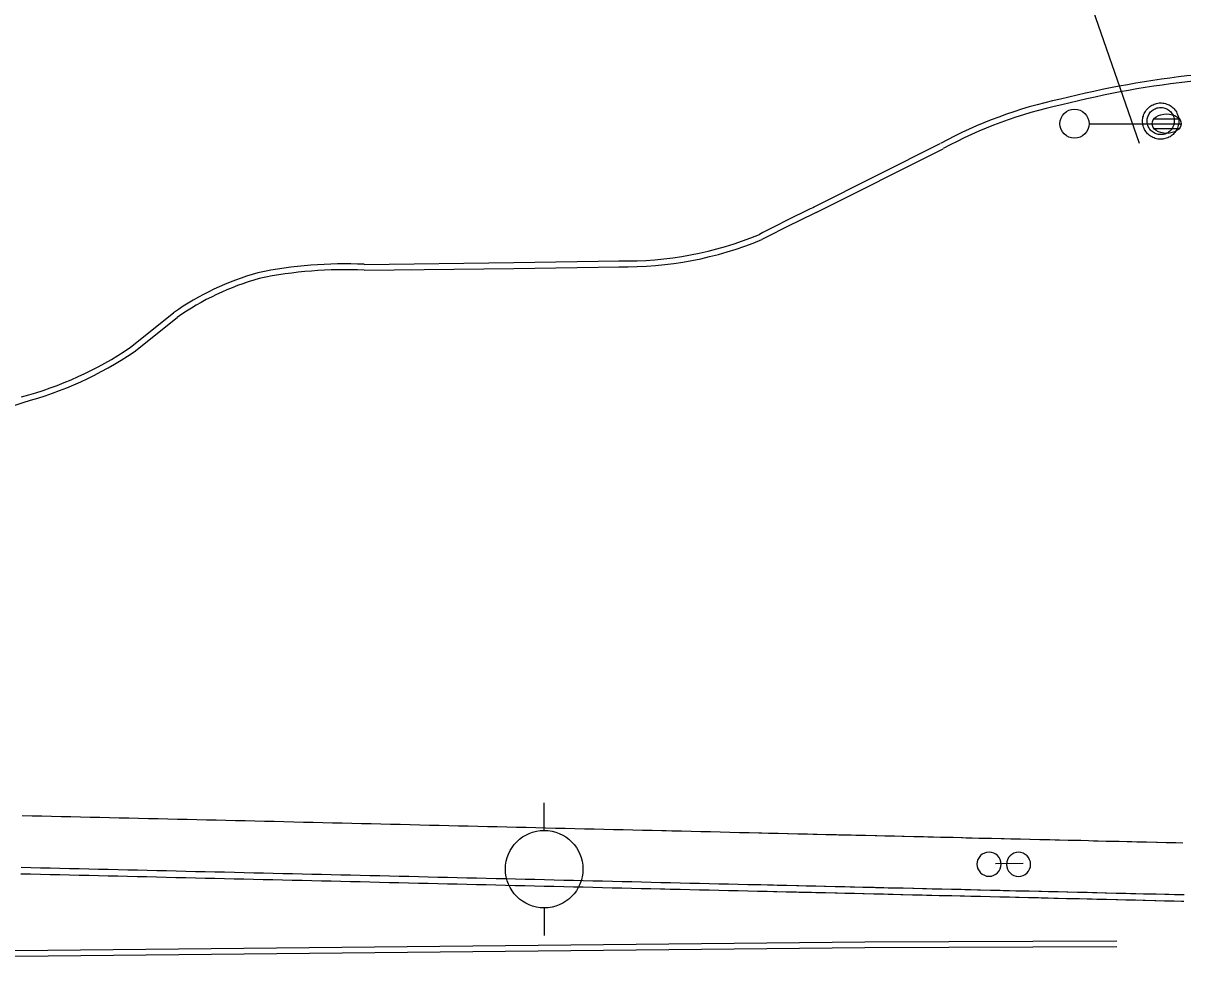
# Model space of a CAD drawing. Extents: x 2145380 to 2157287, y 139568 to 149130.
# Drawn here: x 2148102.2 to 2148221.8, y 143189.7 to 143286.3 of the extents above; entities that cross this region are included whole.
import ezdxf

# ---------------------------------------------------------------- set-up
doc = ezdxf.new("R2010")
doc.units = 0
for name, color, linetype in [('PR_PREVIOUSLY CONSTRUCTED', 7, 'Continuous'), ('TOPO_Curb Back', 7, 'Continuous'), ('TOPO_Light Pole', 7, 'Continuous'), ('TOPO_Misc', 7, 'Continuous'), ('TOPO_Power Pole', 7, 'Continuous'), ('TOPO_Sign', 7, 'Continuous')]:
    doc.layers.add(name, color=color, linetype=linetype)

# ---------------------------------------------------------------- blocks, each defined once
blk = doc.blocks.new('POST')
at = {"layer": 'TOPO_Misc'}
for start, end in [(90, 180), (360, 90), (180, 270), (270, 0)]:
    blk.add_arc((-0.01, 0.03), 3.16, start, end, dxfattribs=at)
blk = doc.blocks.new('LP')
at = {"layer": 'TOPO_Light Pole'}
blk.add_line((3.81, 0), (20.32, 0), dxfattribs=at)
for points in [[(20.32, 0), (27.94, 0)], [(20.32, 0), (23.5, 0)], [(20.83, 1.27), (27.43, 1.27)], [(20.83, 1.27), (23.5, 1.27)], [(23.71, 1.27), (27.43, 1.27)], [(23.71, 0), (27.94, 0)], [(20.83, -1.27), (27.43, -1.27)], [(20.83, -1.27), (23.5, -1.27)], [(23.71, -1.27), (27.43, -1.27)]]:
    blk.add_lwpolyline(points, dxfattribs=at)
blk.add_circle((0, 0), 3.81, dxfattribs=at)
blk.add_ellipse((24.13, 0), major_axis=(3.81, 0), ratio=0.666667, dxfattribs=at)
blk = doc.blocks.new('POWPOL')
at = {"layer": 'TOPO_Power Pole'}
for p, q in [((0, 10.16), (0, 17.34)), ((0, -10.16), (0, -17.34))]:
    blk.add_line(p, q, dxfattribs=at)
blk.add_circle((0, 0), 10.16, dxfattribs=at)

msp = doc.modelspace()

# ---------------------------------------------------------------- linework, layer by layer
at = {"layer": 'PR_PREVIOUSLY CONSTRUCTED'}
for points in [[(2148102.12, 143204.63), (2148103.12, 143204.6), (2148104.12, 143204.58), (2148105.12, 143204.56), (2148106.12, 143204.53), (2148107.12, 143204.51), (2148108.12, 143204.49), (2148109.12, 143204.46), (2148110.12, 143204.44), (2148111.12, 143204.42), (2148112.12, 143204.39), (2148113.12, 143204.37), (2148114.12, 143204.35), (2148115.12, 143204.32), (2148116.12, 143204.3), (2148117.12, 143204.27), (2148118.12, 143204.25), (2148119.12, 143204.23), (2148120.11, 143204.2), (2148121.11, 143204.18), (2148122.11, 143204.16), (2148123.11, 143204.13), (2148124.11, 143204.11), (2148125.11, 143204.09), (2148126.11, 143204.06), (2148127.11, 143204.04), (2148128.11, 143204.02), (2148129.11, 143203.99), (2148130.11, 143203.97), (2148131.11, 143203.94), (2148132.11, 143203.92), (2148133.11, 143203.9), (2148134.11, 143203.87), (2148135.11, 143203.85), (2148136.11, 143203.83), (2148137.11, 143203.8), (2148138.11, 143203.78), (2148139.11, 143203.76), (2148140.11, 143203.73), (2148141.11, 143203.71), (2148142.11, 143203.69), (2148143.11, 143203.66), (2148144.11, 143203.64), (2148145.11, 143203.61), (2148146.11, 143203.59), (2148147.11, 143203.57), (2148148.11, 143203.54), (2148149.11, 143203.52), (2148150.11, 143203.5), (2148151.11, 143203.47), (2148152.1, 143203.45), (2148153.1, 143203.43), (2148154.1, 143203.4), (2148155.1, 143203.38), (2148156.1, 143203.36), (2148157.1, 143203.33), (2148158.1, 143203.31), (2148159.1, 143203.29), (2148160.1, 143203.26), (2148161.1, 143203.24), (2148162.1, 143203.21), (2148163.1, 143203.19), (2148164.1, 143203.17), (2148165.1, 143203.14), (2148166.1, 143203.12), (2148167.1, 143203.1), (2148168.1, 143203.07), (2148168.51, 143203.06), (2148168.52, 143203.06), (2148169.1, 143203.05), (2148170.1, 143203.03), (2148171.1, 143203), (2148172.1, 143202.98), (2148173.1, 143202.96), (2148174.1, 143202.93), (2148175.1, 143202.91), (2148176.1, 143202.88), (2148177.1, 143202.86), (2148178.1, 143202.84), (2148178.41, 143202.83), (2148179.1, 143202.81), (2148179.73, 143202.8), (2148180.1, 143202.79), (2148181.04, 143202.77), (2148181.1, 143202.77), (2148182.1, 143202.74), (2148182.36, 143202.74), (2148183.1, 143202.72), (2148183.68, 143202.71), (2148184.1, 143202.7), (2148184.99, 143202.67), (2148185.1, 143202.67), (2148186.1, 143202.65), (2148186.31, 143202.64), (2148187.1, 143202.63), (2148187.62, 143202.61), (2148188.1, 143202.6), (2148188.94, 143202.58), (2148189.1, 143202.58), (2148190.1, 143202.55), (2148190.25, 143202.55), (2148191.1, 143202.53), (2148191.57, 143202.52), (2148192.09, 143202.51), (2148192.88, 143202.49), (2148193.09, 143202.48), (2148194.09, 143202.46), (2148194.2, 143202.46), (2148195.09, 143202.44), (2148195.51, 143202.43), (2148196.09, 143202.41), (2148196.83, 143202.4), (2148197.09, 143202.39), (2148198.09, 143202.37), (2148198.15, 143202.37), (2148199.01, 143202.35), (2148199.01, 143202.35), (2148199.09, 143202.34), (2148199.46, 143202.33), (2148200.09, 143202.32), (2148200.78, 143202.3), (2148201.09, 143202.3), (2148202.09, 143202.27), (2148203.09, 143202.25), (2148203.41, 143202.24), (2148204.09, 143202.22), (2148204.72, 143202.21), (2148205.09, 143202.2), (2148206.04, 143202.18), (2148206.09, 143202.18), (2148207.09, 143202.15), (2148207.35, 143202.15), (2148208.09, 143202.13), (2148208.67, 143202.12), (2148209.09, 143202.11), (2148209.98, 143202.09), (2148210.09, 143202.08), (2148211.09, 143202.06), (2148211.3, 143202.06), (2148212.09, 143202.04), (2148212.62, 143202.02), (2148213.09, 143202.01), (2148213.93, 143201.99), (2148214.09, 143201.99), (2148215.09, 143201.97), (2148215.25, 143201.96), (2148216.09, 143201.94), (2148216.56, 143201.93), (2148217.09, 143201.92), (2148217.88, 143201.9), (2148218.09, 143201.9), (2148219.09, 143201.87), (2148219.19, 143201.87), (2148220.09, 143201.85), (2148220.51, 143201.84), (2148221.09, 143201.82), (2148221.82, 143201.81)], [(2148101.99, 143199.29), (2148102.99, 143199.27), (2148103.99, 143199.24), (2148104.99, 143199.22), (2148105.99, 143199.19), (2148106.99, 143199.17), (2148107.99, 143199.15), (2148108.99, 143199.12), (2148109.99, 143199.1), (2148110.99, 143199.08), (2148111.99, 143199.05), (2148112.99, 143199.03), (2148113.99, 143199.01), (2148114.99, 143198.98), (2148115.99, 143198.96), (2148116.99, 143198.94), (2148117.99, 143198.91), (2148118.99, 143198.89), (2148119.99, 143198.86), (2148120.99, 143198.84), (2148121.99, 143198.82), (2148122.99, 143198.8), (2148123.99, 143198.77), (2148124.99, 143198.75), (2148125.99, 143198.72), (2148126.99, 143198.7), (2148127.99, 143198.68), (2148128.99, 143198.65), (2148129.99, 143198.63), (2148130.98, 143198.61), (2148131.98, 143198.58), (2148132.98, 143198.56), (2148133.98, 143198.54), (2148134.98, 143198.51), (2148135.98, 143198.49), (2148136.98, 143198.46), (2148137.98, 143198.44), (2148138.98, 143198.42), (2148139.98, 143198.39), (2148140.98, 143198.37), (2148141.98, 143198.35), (2148142.98, 143198.32), (2148143.98, 143198.3), (2148144.98, 143198.28), (2148145.98, 143198.25), (2148146.98, 143198.23), (2148147.98, 143198.21), (2148148.98, 143198.18), (2148149.98, 143198.16), (2148150.98, 143198.13), (2148151.98, 143198.11), (2148152.98, 143198.09), (2148153.98, 143198.06), (2148154.98, 143198.04), (2148155.98, 143198.02), (2148156.98, 143197.99), (2148157.98, 143197.97), (2148158.98, 143197.95), (2148159.98, 143197.92), (2148160.98, 143197.9), (2148161.98, 143197.88), (2148162.98, 143197.85), (2148163.98, 143197.83), (2148164.98, 143197.8), (2148165.98, 143197.78), (2148166.98, 143197.76), (2148167.97, 143197.73), (2148168.38, 143197.72), (2148168.4, 143197.72), (2148168.97, 143197.71), (2148169.97, 143197.69), (2148170.97, 143197.66), (2148171.97, 143197.64), (2148172.97, 143197.62), (2148173.97, 143197.59), (2148174.97, 143197.57), (2148175.97, 143197.55), (2148176.97, 143197.52), (2148177.97, 143197.5), (2148178.29, 143197.49), (2148178.97, 143197.48), (2148179.6, 143197.46), (2148179.97, 143197.45), (2148180.92, 143197.43), (2148180.97, 143197.43), (2148181.97, 143197.4), (2148182.23, 143197.4), (2148182.97, 143197.38), (2148183.55, 143197.37), (2148183.97, 143197.36), (2148184.87, 143197.34), (2148184.97, 143197.33), (2148185.97, 143197.31), (2148186.18, 143197.31), (2148186.97, 143197.29), (2148187.5, 143197.27), (2148187.97, 143197.26), (2148188.81, 143197.24), (2148188.97, 143197.24), (2148189.97, 143197.22), (2148190.13, 143197.21), (2148190.97, 143197.19), (2148191.44, 143197.18), (2148191.97, 143197.17), (2148192.76, 143197.15), (2148192.97, 143197.15), (2148193.97, 143197.12), (2148194.07, 143197.12), (2148194.97, 143197.1), (2148195.39, 143197.09), (2148195.97, 143197.07), (2148196.7, 143197.06), (2148196.97, 143197.05), (2148197.97, 143197.03), (2148198.02, 143197.03), (2148198.88, 143197.01), (2148198.89, 143197.01), (2148198.97, 143197.01), (2148199.33, 143197), (2148199.97, 143196.98), (2148200.65, 143196.96), (2148200.97, 143196.96), (2148201.97, 143196.93), (2148202.97, 143196.91), (2148203.28, 143196.9), (2148203.96, 143196.89), (2148204.6, 143196.87), (2148204.96, 143196.86), (2148205.91, 143196.84), (2148205.96, 143196.84), (2148206.96, 143196.82), (2148207.23, 143196.81), (2148207.96, 143196.79), (2148208.54, 143196.78), (2148208.96, 143196.77), (2148209.86, 143196.75), (2148209.96, 143196.75), (2148210.96, 143196.72), (2148211.17, 143196.72), (2148211.96, 143196.7), (2148212.49, 143196.69), (2148212.96, 143196.67), (2148213.8, 143196.65), (2148213.96, 143196.65), (2148214.96, 143196.63), (2148215.12, 143196.62), (2148215.96, 143196.6), (2148216.44, 143196.59), (2148216.96, 143196.58), (2148217.75, 143196.56), (2148217.96, 143196.56), (2148218.96, 143196.53), (2148219.07, 143196.53), (2148219.96, 143196.51), (2148220.38, 143196.5), (2148220.96, 143196.49), (2148221.7, 143196.47), (2148221.96, 143196.46)], [(2148101.98, 143198.62), (2148102.98, 143198.6), (2148103.98, 143198.57), (2148104.98, 143198.55), (2148105.98, 143198.53), (2148106.98, 143198.5), (2148107.98, 143198.48), (2148108.98, 143198.46), (2148109.98, 143198.43), (2148110.97, 143198.41), (2148111.97, 143198.39), (2148112.97, 143198.36), (2148113.97, 143198.34), (2148114.97, 143198.32), (2148115.97, 143198.29), (2148116.97, 143198.27), (2148117.97, 143198.24), (2148118.97, 143198.22), (2148119.97, 143198.2), (2148120.97, 143198.17), (2148121.97, 143198.15), (2148122.97, 143198.13), (2148123.97, 143198.1), (2148124.97, 143198.08), (2148125.97, 143198.06), (2148126.97, 143198.03), (2148127.97, 143198.01), (2148128.97, 143197.99), (2148129.97, 143197.96), (2148130.97, 143197.94), (2148131.97, 143197.91), (2148132.97, 143197.89), (2148133.97, 143197.87), (2148134.97, 143197.84), (2148135.97, 143197.82), (2148136.97, 143197.8), (2148137.97, 143197.77), (2148138.97, 143197.75), (2148139.97, 143197.73), (2148140.97, 143197.7), (2148141.97, 143197.68), (2148142.97, 143197.66), (2148143.97, 143197.63), (2148144.97, 143197.61), (2148145.97, 143197.58), (2148146.96, 143197.56), (2148147.96, 143197.54), (2148148.96, 143197.52), (2148149.96, 143197.49), (2148150.96, 143197.47), (2148151.96, 143197.44), (2148152.96, 143197.42), (2148153.96, 143197.4), (2148154.96, 143197.37), (2148155.96, 143197.35), (2148156.96, 143197.33), (2148157.96, 143197.3), (2148158.96, 143197.28), (2148159.96, 143197.26), (2148160.96, 143197.23), (2148161.96, 143197.21), (2148162.96, 143197.18), (2148163.96, 143197.16), (2148164.96, 143197.14), (2148165.96, 143197.11), (2148166.96, 143197.09), (2148167.96, 143197.07), (2148168.37, 143197.06), (2148168.38, 143197.06), (2148168.96, 143197.04), (2148169.96, 143197.02), (2148170.96, 143197), (2148171.96, 143196.97), (2148172.96, 143196.95), (2148173.96, 143196.93), (2148174.96, 143196.9), (2148175.96, 143196.88), (2148176.96, 143196.85), (2148177.96, 143196.83), (2148178.27, 143196.82), (2148178.96, 143196.81), (2148179.59, 143196.79), (2148179.96, 143196.79), (2148180.9, 143196.76), (2148180.96, 143196.76), (2148181.96, 143196.74), (2148182.22, 143196.73), (2148182.96, 143196.71), (2148183.53, 143196.7), (2148183.96, 143196.69), (2148184.85, 143196.67), (2148184.96, 143196.67), (2148185.96, 143196.64), (2148186.17, 143196.64), (2148186.95, 143196.62), (2148187.48, 143196.61), (2148187.95, 143196.6), (2148188.8, 143196.58), (2148188.95, 143196.57), (2148189.95, 143196.55), (2148190.11, 143196.55), (2148190.95, 143196.53), (2148191.43, 143196.51), (2148191.95, 143196.5), (2148192.74, 143196.48), (2148192.95, 143196.48), (2148193.95, 143196.45), (2148194.06, 143196.45), (2148194.95, 143196.43), (2148195.37, 143196.42), (2148195.95, 143196.41), (2148196.69, 143196.39), (2148196.95, 143196.38), (2148197.95, 143196.36), (2148198, 143196.36), (2148198.87, 143196.34), (2148198.87, 143196.34), (2148198.95, 143196.34), (2148199.32, 143196.33), (2148199.95, 143196.31), (2148200.63, 143196.3), (2148200.95, 143196.29), (2148201.95, 143196.27), (2148202.95, 143196.24), (2148203.26, 143196.24), (2148203.95, 143196.22), (2148204.58, 143196.2), (2148204.95, 143196.2), (2148205.9, 143196.17), (2148205.95, 143196.17), (2148206.95, 143196.15), (2148207.21, 143196.14), (2148207.95, 143196.12), (2148208.53, 143196.11), (2148208.95, 143196.1), (2148209.84, 143196.08), (2148209.95, 143196.08), (2148210.95, 143196.05), (2148211.16, 143196.05), (2148211.95, 143196.03), (2148212.47, 143196.02), (2148212.95, 143196.01), (2148213.79, 143195.99), (2148213.95, 143195.98), (2148214.95, 143195.96), (2148215.1, 143195.96), (2148215.95, 143195.94), (2148216.42, 143195.93), (2148216.95, 143195.91), (2148217.73, 143195.89), (2148217.95, 143195.89), (2148218.94, 143195.87), (2148219.05, 143195.86), (2148219.94, 143195.84), (2148220.37, 143195.83), (2148220.94, 143195.82), (2148221.68, 143195.8), (2148221.94, 143195.8)]]:
    msp.add_lwpolyline(points, dxfattribs=at)
at = {"layer": 'TOPO_Curb Back'}
for points in [[(2148183.74, 143267.31), (2148196.81, 143273.88)], [(2148184.01, 143266.77), (2148197.09, 143273.35)], [(2148137.38, 143261.43), (2148152.82, 143261.61), (2148163.67, 143261.79)], [(2148137.37, 143260.83), (2148152.83, 143261.01), (2148163.67, 143261.19)], [(2148113.29, 143252.89), (2148117.72, 143256.44)], [(2148113.64, 143252.4), (2148118.08, 143255.96)], [(2148215.03, 143191.67), (2148189.03, 143191.58), (2148104.76, 143190.72), (2148036.43, 143190.35), (2147954.45, 143191.03), (2147894.98, 143192.5)], [(2148215.03, 143191.07), (2148189.03, 143190.98), (2148104.77, 143190.12), (2148036.43, 143189.75), (2147954.44, 143190.43), (2147894.97, 143191.9)]]:
    msp.add_lwpolyline(points, dxfattribs=at)
for centre, radius, start, end in [((2148233.1, 143185.06), 96.4, 95.9378, 104.3547), ((2148233.1, 143185.06), 95.8, 95.9395, 104.3616), ((2148218.98, 143232.91), 46.59, 102.1179, 118.4105), ((2148218.98, 143232.91), 45.99, 102.1033, 118.4213), ((2148258.12, 143110.81), 173.27, 115.4188, 117.4872), ((2148258.15, 143110.74), 172.75, 115.4169, 117.4953), ((2148164.27, 143298.25), 36.47, 269.0495, 292.3598), ((2148164.27, 143298.25), 37.07, 269.0641, 292.4019), ((2148135.4, 143217.08), 44.4, 87.4443, 101.6772), ((2148134.18, 143232.98), 28.66, 105.7395, 125.0541), ((2148135.4, 143217.08), 43.8, 87.422, 101.6504), ((2148134.18, 143232.98), 28.05, 105.7824, 125.0172), ((2148092.52, 143283.64), 37.11, 284.8518, 304.0243), ((2148092.53, 143283.64), 37.7, 284.8838, 304.0617), ((2148078.32, 143316.52), 73.32, 279.433, 289.0148)]:
    msp.add_arc(centre, radius, start, end, dxfattribs=at)
at = {"layer": 'TOPO_Power Pole'}
for points in [[(2148217.66, 143276.2), (2148217.67, 143276.33), (2148217.69, 143276.46), (2148217.71, 143276.59), (2148217.75, 143276.72), (2148217.78, 143276.84), (2148217.83, 143276.97), (2148217.89, 143277.09), (2148217.96, 143277.2), (2148218.04, 143277.31), (2148218.12, 143277.41), (2148218.21, 143277.51), (2148218.3, 143277.6), (2148218.41, 143277.69), (2148218.51, 143277.77), (2148218.63, 143277.83), (2148218.75, 143277.89), (2148218.86, 143277.94), (2148218.99, 143277.99), (2148219.12, 143278.02), (2148219.26, 143278.04), (2148219.39, 143278.07), (2148219.52, 143278.07), (2148219.64, 143278.07), (2148219.77, 143278.05), (2148219.91, 143278.04), (2148220.03, 143278), (2148220.16, 143277.96), (2148220.28, 143277.91), (2148220.41, 143277.86), (2148220.52, 143277.79), (2148220.63, 143277.72), (2148220.73, 143277.64), (2148220.83, 143277.55), (2148220.92, 143277.46), (2148221.01, 143277.35), (2148221.09, 143277.24), (2148221.16, 143277.14), (2148221.22, 143277.02), (2148221.27, 143276.89), (2148221.32, 143276.77), (2148221.36, 143276.64), (2148221.39, 143276.51), (2148221.4, 143276.38), (2148221.41, 143276.25), (2148221.41, 143276.13), (2148221.4, 143275.99), (2148221.38, 143275.86), (2148221.35, 143275.73), (2148221.31, 143275.6), (2148221.27, 143275.48), (2148221.21, 143275.36), (2148221.15, 143275.24), (2148221.08, 143275.14), (2148221, 143275.03), (2148220.91, 143274.92), (2148220.81, 143274.83), (2148220.72, 143274.75), (2148220.61, 143274.67), (2148220.5, 143274.59), (2148220.38, 143274.53), (2148220.26, 143274.48), (2148220.14, 143274.43), (2148220.01, 143274.39), (2148219.88, 143274.36), (2148219.75, 143274.34), (2148219.62, 143274.33), (2148219.5, 143274.33), (2148219.36, 143274.34), (2148219.23, 143274.35), (2148219.1, 143274.38), (2148218.98, 143274.42), (2148218.85, 143274.46), (2148218.73, 143274.51), (2148218.61, 143274.58), (2148218.5, 143274.64), (2148218.39, 143274.73), (2148218.29, 143274.81), (2148218.19, 143274.9), (2148218.11, 143275), (2148218.02, 143275.11), (2148217.95, 143275.22), (2148217.88, 143275.33), (2148217.83, 143275.45), (2148217.77, 143275.58), (2148217.74, 143275.7), (2148217.71, 143275.82), (2148217.69, 143275.96), (2148217.67, 143276.09), (2148217.66, 143276.2)], [(2148218.13, 143276.2), (2148218.14, 143276.31), (2148218.16, 143276.43), (2148218.18, 143276.54), (2148218.21, 143276.64), (2148218.25, 143276.75), (2148218.3, 143276.86), (2148218.36, 143276.95), (2148218.43, 143277.05), (2148218.5, 143277.14), (2148218.58, 143277.22), (2148218.67, 143277.3), (2148218.76, 143277.36), (2148218.86, 143277.42), (2148218.96, 143277.47), (2148219.06, 143277.52), (2148219.17, 143277.55), (2148219.29, 143277.58), (2148219.4, 143277.6), (2148219.52, 143277.6), (2148219.63, 143277.6), (2148219.74, 143277.59), (2148219.86, 143277.57), (2148219.96, 143277.53), (2148220.07, 143277.49), (2148220.18, 143277.45), (2148220.27, 143277.39), (2148220.37, 143277.33), (2148220.46, 143277.25), (2148220.54, 143277.18), (2148220.62, 143277.09), (2148220.69, 143276.99), (2148220.75, 143276.9), (2148220.81, 143276.8), (2148220.85, 143276.69), (2148220.89, 143276.59), (2148220.92, 143276.48), (2148220.93, 143276.36), (2148220.94, 143276.25), (2148220.94, 143276.14), (2148220.93, 143276.03), (2148220.91, 143275.91), (2148220.89, 143275.8), (2148220.84, 143275.69), (2148220.8, 143275.59), (2148220.75, 143275.49), (2148220.68, 143275.39), (2148220.62, 143275.3), (2148220.54, 143275.22), (2148220.46, 143275.14), (2148220.36, 143275.06), (2148220.26, 143275), (2148220.17, 143274.94), (2148220.06, 143274.89), (2148219.96, 143274.86), (2148219.84, 143274.83), (2148219.73, 143274.81), (2148219.61, 143274.8), (2148219.51, 143274.8), (2148219.39, 143274.81), (2148219.28, 143274.82), (2148219.16, 143274.84), (2148219.06, 143274.88), (2148218.96, 143274.92), (2148218.85, 143274.98), (2148218.76, 143275.04), (2148218.66, 143275.11), (2148218.57, 143275.18), (2148218.49, 143275.27), (2148218.42, 143275.35), (2148218.35, 143275.45), (2148218.3, 143275.54), (2148218.25, 143275.65), (2148218.21, 143275.76), (2148218.18, 143275.87), (2148218.16, 143275.98), (2148218.14, 143276.09), (2148218.13, 143276.2)]]:
    msp.add_lwpolyline(points, dxfattribs=at)
at = {"layer": 'TOPO_Sign'}
for points in [[(2148217.37, 143273.9), (2148201.83, 143318.61)], [(2148202.51, 143199.68), (2148205.34, 143199.72)]]:
    msp.add_lwpolyline(points, dxfattribs=at)

# ---------------------------------------------------------------- block references
at = {"layer": 'TOPO_Light Pole', "xscale": 0.39370000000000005, "yscale": 0.3937000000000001}
msp.add_blockref('LP', (2148210.65, 143275.93), dxfattribs=at)
at = {"layer": 'TOPO_Misc', "xscale": 0.39370000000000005, "yscale": 0.3937000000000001}
for p in [(2148201.84, 143199.59), (2148204.88, 143199.57)]:
    msp.add_blockref('POST', p, dxfattribs=at)
at = {"layer": 'TOPO_Power Pole', "xscale": 0.39370000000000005, "yscale": 0.3937000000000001}
msp.add_blockref('POWPOL', (2148155.95, 143199.09), dxfattribs=at)

doc.saveas('drawing.dxf')
